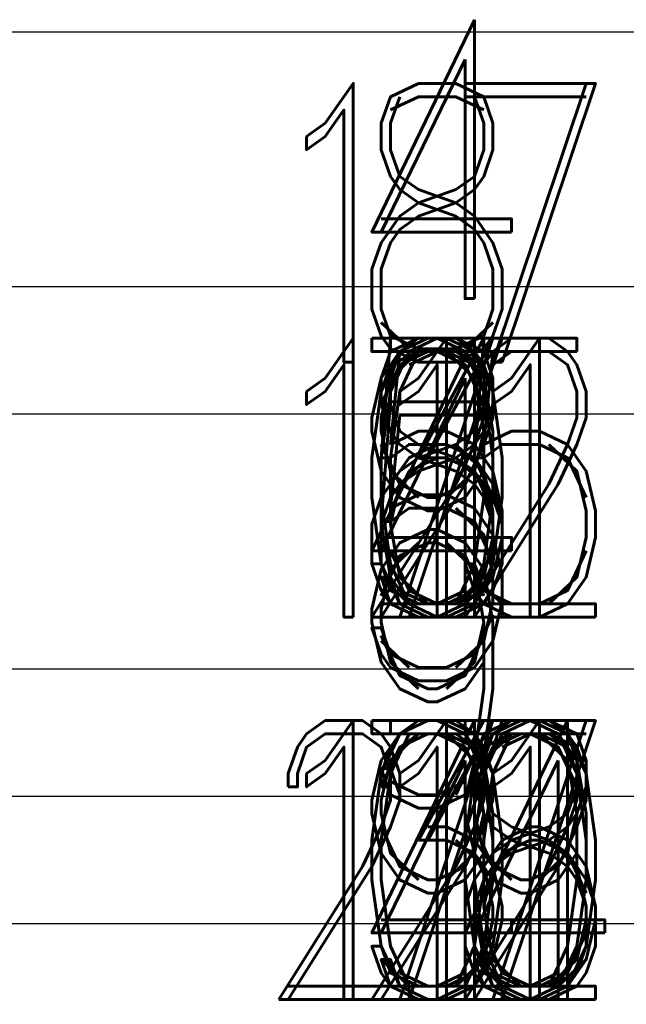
# Model space of a CAD drawing. Extents: x -2 to 113, y -136 to 16.
# Tile 402 of 541: x 78.29 to 80.67, y -41.95 to -38.09. Entities that reach past the tile are written whole.
import ezdxf
from ezdxf.enums import TextEntityAlignment as Align

# ---------------------------------------------------------------- set-up
doc = ezdxf.new("R2010")
doc.units = 0
doc.header["$MEASUREMENT"] = 0
doc.linetypes.add('SOLID', pattern=[0])
doc.layers.get('0').update_dxf_attribs({"linetype": 'SOLID'})
for name, color, linetype in [('1', 7, 'SOLID'), ('10', 7, 'SOLID'), ('11', 7, 'SOLID'), ('12', 7, 'SOLID'), ('13', 7, 'SOLID'), ('14', 7, 'SOLID'), ('15', 7, 'SOLID'), ('16', 7, 'SOLID'), ('17', 7, 'SOLID'), ('18', 7, 'SOLID'), ('19', 7, 'SOLID'), ('2', 7, 'SOLID'), ('20', 7, 'SOLID'), ('21', 7, 'SOLID'), ('22', 7, 'SOLID'), ('23', 7, 'SOLID'), ('24', 7, 'SOLID'), ('25', 7, 'SOLID'), ('26', 7, 'SOLID'), ('27', 7, 'SOLID'), ('28', 7, 'SOLID'), ('29', 7, 'SOLID'), ('3', 7, 'SOLID'), ('30', 7, 'SOLID'), ('31', 7, 'SOLID'), ('39', 7, 'SOLID'), ('4', 7, 'SOLID'), ('40', 7, 'SOLID'), ('41', 7, 'SOLID'), ('42', 7, 'SOLID'), ('43', 7, 'SOLID'), ('44', 7, 'SOLID'), ('45', 7, 'SOLID'), ('46', 7, 'SOLID'), ('47', 7, 'SOLID'), ('48', 7, 'SOLID'), ('49', 7, 'SOLID'), ('5', 7, 'SOLID'), ('50', 7, 'SOLID'), ('51', 7, 'SOLID'), ('52', 7, 'SOLID'), ('53', 7, 'SOLID'), ('54', 7, 'SOLID'), ('55', 7, 'SOLID'), ('56', 7, 'SOLID'), ('57', 7, 'SOLID'), ('58', 7, 'SOLID'), ('59', 7, 'SOLID'), ('6', 7, 'SOLID'), ('60', 7, 'SOLID'), ('61', 7, 'SOLID'), ('62', 7, 'SOLID'), ('63', 7, 'SOLID'), ('64', 7, 'SOLID'), ('65', 7, 'SOLID'), ('66', 7, 'SOLID'), ('67', 7, 'SOLID'), ('68', 7, 'SOLID'), ('7', 7, 'SOLID'), ('8', 7, 'SOLID'), ('9', 7, 'SOLID')]:
    doc.layers.add(name, color=color, linetype=linetype)
doc.styles.add('ROMAND', font='romand', dxfattribs={"height": 1})

msp = doc.modelspace()

# ---------------------------------------------------------------- linework, layer by layer
at = {"color": 7, "linetype": 'SOLID'}
msp.add_lwpolyline([(60.0766, -40.6385), (82.1354, -40.6385)], dxfattribs=at)
at = {"layer": '1', "color": 7, "linetype": 'SOLID'}
msp.add_lwpolyline([(60.0766, -40.6385), (82.1354, -40.6385)], dxfattribs=at)
at = {"layer": '10', "color": 7, "linetype": 'SOLID'}
msp.add_lwpolyline([(60.0766, -40.6385), (82.1354, -40.6385)], dxfattribs=at)
at = {"layer": '11', "color": 7, "linetype": 'SOLID'}
msp.add_lwpolyline([(60.0766, -40.6385), (82.1354, -40.6385)], dxfattribs=at)
at = {"layer": '12', "color": 7, "linetype": 'SOLID'}
for points in [[(60.0766, -39.1385), (82.1354, -39.1385)], [(60.0766, -40.6385), (82.1354, -40.6385)]]:
    msp.add_lwpolyline(points, dxfattribs=at)
at = {"layer": '13', "color": 7, "linetype": 'SOLID'}
for points in [[(60.0766, -39.1385), (82.1354, -39.1385)], [(60.0766, -40.6385), (82.1354, -40.6385)]]:
    msp.add_lwpolyline(points, dxfattribs=at)
at = {"layer": '14', "color": 7, "linetype": 'SOLID'}
for points in [[(60.0766, -39.1385), (82.1354, -39.1385)], [(60.0766, -40.6385), (82.1354, -40.6385)]]:
    msp.add_lwpolyline(points, dxfattribs=at)
at = {"layer": '15', "color": 7, "linetype": 'SOLID'}
for points in [[(60.0766, -39.1385), (82.1354, -39.1385)], [(60.0766, -40.6385), (82.1354, -40.6385)]]:
    msp.add_lwpolyline(points, dxfattribs=at)
at = {"layer": '16', "color": 7, "linetype": 'SOLID'}
for points in [[(60.0766, -39.6385), (82.1354, -39.6385)], [(60.0766, -39.6385), (82.1354, -39.6385)], [(60.0766, -41.6385), (82.1354, -41.6385)], [(60.0766, -41.6385), (82.1354, -41.6385)]]:
    msp.add_lwpolyline(points, dxfattribs=at)
at = {"layer": '17', "color": 7, "linetype": 'SOLID'}
for points in [[(60.0766, -39.1385), (82.1354, -39.1385)], [(60.0766, -41.1385), (82.1354, -41.1385)]]:
    msp.add_lwpolyline(points, dxfattribs=at)
at = {"layer": '18', "color": 7, "linetype": 'SOLID'}
msp.add_lwpolyline([(60.0766, -40.6385), (82.1354, -40.6385)], dxfattribs=at)
at = {"layer": '19', "color": 7, "linetype": 'SOLID'}
msp.add_lwpolyline([(60.0766, -40.6385), (82.1354, -40.6385)], dxfattribs=at)
at = {"layer": '2', "color": 7, "linetype": 'SOLID'}
for points in [[(60.0766, -39.1385), (82.1354, -39.1385)], [(60.0766, -40.6385), (82.1354, -40.6385)]]:
    msp.add_lwpolyline(points, dxfattribs=at)
at = {"layer": '20', "color": 7, "linetype": 'SOLID'}
for points in [[(60.0766, -39.1385), (82.1354, -39.1385)], [(60.0766, -40.6385), (82.1354, -40.6385)]]:
    msp.add_lwpolyline(points, dxfattribs=at)
at = {"layer": '21', "color": 7, "linetype": 'SOLID'}
for points in [[(60.0766, -39.1385), (82.1354, -39.1385)], [(60.0766, -40.6385), (82.1354, -40.6385)]]:
    msp.add_lwpolyline(points, dxfattribs=at)
at = {"layer": '22', "color": 7, "linetype": 'SOLID'}
msp.add_lwpolyline([(60.0766, -40.6385), (82.1354, -40.6385)], dxfattribs=at)
at = {"layer": '23', "color": 7, "linetype": 'SOLID'}
msp.add_lwpolyline([(60.0766, -40.6385), (82.1354, -40.6385)], dxfattribs=at)
at = {"layer": '24', "color": 7, "linetype": 'SOLID'}
msp.add_lwpolyline([(60.0766, -40.6385), (82.1354, -40.6385)], dxfattribs=at)
at = {"layer": '25', "color": 7, "linetype": 'SOLID'}
msp.add_lwpolyline([(60.0766, -40.6385), (82.1354, -40.6385)], dxfattribs=at)
at = {"layer": '26', "color": 7, "linetype": 'SOLID'}
for points in [[(60.0766, -39.1385), (82.1354, -39.1385)], [(60.0766, -40.6385), (82.1354, -40.6385)]]:
    msp.add_lwpolyline(points, dxfattribs=at)
at = {"layer": '27', "color": 7, "linetype": 'SOLID'}
for points in [[(60.0766, -38.1385), (82.1354, -38.1385)], [(60.0766, -39.6385), (82.1354, -39.6385)]]:
    msp.add_lwpolyline(points, dxfattribs=at)
at = {"layer": '28', "color": 7, "linetype": 'SOLID'}
for points in [[(60.0766, -38.1385), (82.1354, -38.1385)], [(60.0766, -39.6385), (82.1354, -39.6385)]]:
    msp.add_lwpolyline(points, dxfattribs=at)
at = {"layer": '29', "color": 7, "linetype": 'SOLID'}
for points in [[(60.0766, -39.1385), (82.1354, -39.1385)], [(60.0766, -40.6385), (82.1354, -40.6385)]]:
    msp.add_lwpolyline(points, dxfattribs=at)
at = {"layer": '3', "color": 7, "linetype": 'SOLID'}
for points in [[(60.0766, -39.1385), (82.1354, -39.1385)], [(60.0766, -40.6385), (82.1354, -40.6385)]]:
    msp.add_lwpolyline(points, dxfattribs=at)
at = {"layer": '30', "color": 7, "linetype": 'SOLID'}
msp.add_lwpolyline([(60.0766, -40.6385), (82.1354, -40.6385)], dxfattribs=at)
at = {"layer": '31', "color": 7, "linetype": 'SOLID'}
msp.add_lwpolyline([(60.0766, -40.6385), (82.1354, -40.6385)], dxfattribs=at)
at = {"layer": '39', "color": 7, "linetype": 'SOLID'}
msp.add_lwpolyline([(60.0766, -40.6385), (82.1354, -40.6385)], dxfattribs=at)
at = {"layer": '4', "color": 7, "linetype": 'SOLID'}
for points in [[(60.0766, -39.1385), (82.1354, -39.1385)], [(60.0766, -40.6385), (82.1354, -40.6385)]]:
    msp.add_lwpolyline(points, dxfattribs=at)
at = {"layer": '40', "color": 7, "linetype": 'SOLID'}
msp.add_lwpolyline([(60.0766, -40.6385), (82.1354, -40.6385)], dxfattribs=at)
at = {"layer": '41', "color": 7, "linetype": 'SOLID'}
msp.add_lwpolyline([(60.0766, -40.6385), (82.1354, -40.6385)], dxfattribs=at)
at = {"layer": '42', "color": 7, "linetype": 'SOLID'}
msp.add_lwpolyline([(60.0766, -40.6385), (82.1354, -40.6385)], dxfattribs=at)
at = {"layer": '43', "color": 7, "linetype": 'SOLID'}
msp.add_lwpolyline([(60.0766, -40.6385), (82.1354, -40.6385)], dxfattribs=at)
at = {"layer": '44', "color": 7, "linetype": 'SOLID'}
msp.add_lwpolyline([(60.0766, -40.6385), (82.1354, -40.6385)], dxfattribs=at)
at = {"layer": '45', "color": 7, "linetype": 'SOLID'}
for points in [[(60.0766, -39.1385), (82.1354, -39.1385)], [(60.0766, -40.6385), (82.1354, -40.6385)]]:
    msp.add_lwpolyline(points, dxfattribs=at)
at = {"layer": '46', "color": 7, "linetype": 'SOLID'}
for points in [[(60.0766, -39.1385), (82.1354, -39.1385)], [(60.0766, -40.6385), (82.1354, -40.6385)]]:
    msp.add_lwpolyline(points, dxfattribs=at)
at = {"layer": '47', "color": 7, "linetype": 'SOLID'}
msp.add_lwpolyline([(60.0766, -40.6385), (82.1354, -40.6385)], dxfattribs=at)
at = {"layer": '48', "color": 7, "linetype": 'SOLID'}
msp.add_lwpolyline([(60.0766, -40.6385), (82.1354, -40.6385)], dxfattribs=at)
at = {"layer": '49', "color": 7, "linetype": 'SOLID'}
msp.add_lwpolyline([(60.0766, -40.6385), (82.1354, -40.6385)], dxfattribs=at)
at = {"layer": '5', "color": 7, "linetype": 'SOLID'}
for points in [[(60.0766, -39.1385), (82.1354, -39.1385)], [(60.0766, -40.6385), (82.1354, -40.6385)]]:
    msp.add_lwpolyline(points, dxfattribs=at)
at = {"layer": '50', "color": 7, "linetype": 'SOLID'}
for points in [[(60.0766, -39.1385), (82.1354, -39.1385)], [(60.0766, -40.6385), (82.1354, -40.6385)]]:
    msp.add_lwpolyline(points, dxfattribs=at)
at = {"layer": '51', "color": 7, "linetype": 'SOLID'}
for points in [[(60.0766, -39.1385), (82.1354, -39.1385)], [(60.0766, -40.6385), (82.1354, -40.6385)]]:
    msp.add_lwpolyline(points, dxfattribs=at)
at = {"layer": '52', "color": 7, "linetype": 'SOLID'}
msp.add_lwpolyline([(60.0766, -40.6385), (82.1354, -40.6385)], dxfattribs=at)
at = {"layer": '53', "color": 7, "linetype": 'SOLID'}
msp.add_lwpolyline([(60.0766, -40.6385), (82.1354, -40.6385)], dxfattribs=at)
at = {"layer": '54', "color": 7, "linetype": 'SOLID'}
for points in [[(60.0766, -39.1385), (82.1354, -39.1385)], [(60.0766, -40.6385), (82.1354, -40.6385)]]:
    msp.add_lwpolyline(points, dxfattribs=at)
at = {"layer": '55', "color": 7, "linetype": 'SOLID'}
for points in [[(60.0766, -39.1385), (82.1354, -39.1385)], [(60.0766, -40.6385), (82.1354, -40.6385)]]:
    msp.add_lwpolyline(points, dxfattribs=at)
at = {"layer": '56', "color": 7, "linetype": 'SOLID'}
msp.add_lwpolyline([(60.0766, -40.6385), (82.1354, -40.6385)], dxfattribs=at)
at = {"layer": '57', "color": 7, "linetype": 'SOLID'}
msp.add_lwpolyline([(60.0766, -40.6385), (82.1354, -40.6385)], dxfattribs=at)
at = {"layer": '58', "color": 7, "linetype": 'SOLID'}
msp.add_lwpolyline([(60.0766, -40.6385), (82.1354, -40.6385)], dxfattribs=at)
at = {"layer": '59', "color": 7, "linetype": 'SOLID'}
msp.add_lwpolyline([(60.0766, -40.6385), (82.1354, -40.6385)], dxfattribs=at)
at = {"layer": '6', "color": 7, "linetype": 'SOLID'}
msp.add_lwpolyline([(60.0766, -40.6385), (82.1354, -40.6385)], dxfattribs=at)
at = {"layer": '60', "color": 7, "linetype": 'SOLID'}
msp.add_lwpolyline([(60.0766, -40.6385), (82.1354, -40.6385)], dxfattribs=at)
at = {"layer": '61', "color": 7, "linetype": 'SOLID'}
msp.add_lwpolyline([(60.0766, -40.6385), (82.1354, -40.6385)], dxfattribs=at)
at = {"layer": '62', "color": 7, "linetype": 'SOLID'}
msp.add_lwpolyline([(60.0766, -40.6385), (82.1354, -40.6385)], dxfattribs=at)
at = {"layer": '63', "color": 7, "linetype": 'SOLID'}
msp.add_lwpolyline([(60.0766, -40.6385), (82.1354, -40.6385)], dxfattribs=at)
at = {"layer": '64', "color": 7, "linetype": 'SOLID'}
msp.add_lwpolyline([(60.0766, -40.6385), (82.1354, -40.6385)], dxfattribs=at)
at = {"layer": '65', "color": 7, "linetype": 'SOLID'}
for points in [[(60.0766, -39.1385), (82.1354, -39.1385)], [(60.0766, -40.6385), (82.1354, -40.6385)]]:
    msp.add_lwpolyline(points, dxfattribs=at)
at = {"layer": '66', "color": 7, "linetype": 'SOLID'}
for points in [[(60.0766, -39.1385), (82.1354, -39.1385)], [(60.0766, -40.6385), (82.1354, -40.6385)]]:
    msp.add_lwpolyline(points, dxfattribs=at)
at = {"layer": '67', "color": 7, "linetype": 'SOLID'}
for points in [[(60.0766, -39.1385), (82.1354, -39.1385)], [(60.0766, -40.6385), (82.1354, -40.6385)]]:
    msp.add_lwpolyline(points, dxfattribs=at)
at = {"layer": '68', "color": 7, "linetype": 'SOLID'}
for points in [[(60.0766, -39.1385), (82.1354, -39.1385)], [(60.0766, -40.6385), (82.1354, -40.6385)]]:
    msp.add_lwpolyline(points, dxfattribs=at)
at = {"layer": '7', "color": 7, "linetype": 'SOLID'}
msp.add_lwpolyline([(60.0766, -40.6385), (82.1354, -40.6385)], dxfattribs=at)
at = {"layer": '8', "color": 7, "linetype": 'SOLID'}
for points in [[(60.0766, -39.1385), (82.1354, -39.1385)], [(60.0766, -40.6385), (82.1354, -40.6385)]]:
    msp.add_lwpolyline(points, dxfattribs=at)
at = {"layer": '9', "color": 7, "linetype": 'SOLID'}
for points in [[(60.0766, -39.1385), (82.1354, -39.1385)], [(60.0766, -40.6385), (82.1354, -40.6385)]]:
    msp.add_lwpolyline(points, dxfattribs=at)

# ---------------------------------------------------------------- texts
at = {"color": 7, "style": 'ROMAND', "width": 0.78}
msp.add_text('2', height=1.0941, dxfattribs=at).set_placement((79.9295, -41.3885), align=Align.MIDDLE_CENTER)
at = {"layer": '1', "color": 7, "style": 'ROMAND', "width": 0.78}
msp.add_text('1', height=1.0941, dxfattribs=at).set_placement((79.9295, -41.3885), align=Align.MIDDLE_CENTER)
at = {"layer": '10', "color": 7, "style": 'ROMAND', "width": 0.78}
msp.add_text('2', height=1.0941, dxfattribs=at).set_placement((79.9295, -41.3885), align=Align.MIDDLE_CENTER)
at = {"layer": '11', "color": 7, "style": 'ROMAND', "width": 0.78}
msp.add_text('10', height=1.09412, dxfattribs=at).set_placement((79.9295, -41.3885), align=Align.MIDDLE_CENTER)
at = {"layer": '12', "color": 7, "style": 'ROMAND', "width": 0.78}
msp.add_text('8', height=1.0941, dxfattribs=at).set_placement((79.9295, -39.8885), align=Align.MIDDLE_CENTER)
at = {"layer": '13', "color": 7, "style": 'ROMAND', "width": 0.78}
msp.add_text('8', height=1.0941, dxfattribs=at).set_placement((79.9295, -39.8885), align=Align.MIDDLE_CENTER)
at = {"layer": '14', "color": 7, "style": 'ROMAND', "width": 0.78}
msp.add_text('3', height=1.0941, dxfattribs=at).set_placement((79.9295, -39.8885), align=Align.MIDDLE_CENTER)
at = {"layer": '15', "color": 7, "style": 'ROMAND', "width": 0.78}
msp.add_text('7', height=1.0941, dxfattribs=at).set_placement((79.9295, -39.8885), align=Align.MIDDLE_CENTER)
at = {"layer": '16', "color": 7, "style": 'ROMAND', "width": 0.78}
for s, p in [('4', (79.9295, -38.6385)), ('9', (79.9295, -40.6385))]:
    msp.add_text(s, height=1.0941, dxfattribs=at).set_placement(p, align=Align.MIDDLE_CENTER)
at = {"layer": '17', "color": 7, "style": 'ROMAND', "width": 0.78}
msp.add_text('5', height=1.0941, dxfattribs=at).set_placement((79.9295, -40.1385), align=Align.MIDDLE_CENTER)
at = {"layer": '18', "color": 7, "style": 'ROMAND', "width": 0.78}
msp.add_text('2', height=1.0941, dxfattribs=at).set_placement((79.9295, -41.3885), align=Align.MIDDLE_CENTER)
at = {"layer": '19', "color": 7, "style": 'ROMAND', "width": 0.78}
msp.add_text('19', height=1.09412, dxfattribs=at).set_placement((79.9295, -41.3885), align=Align.MIDDLE_CENTER)
at = {"layer": '2', "color": 7, "style": 'ROMAND', "width": 0.78}
msp.add_text('0', height=1.0941, dxfattribs=at).set_placement((79.9295, -39.8885), align=Align.MIDDLE_CENTER)
at = {"layer": '20', "color": 7, "style": 'ROMAND', "width": 0.78}
msp.add_text('6', height=1.0941, dxfattribs=at).set_placement((79.9295, -39.8885), align=Align.MIDDLE_CENTER)
at = {"layer": '21', "color": 7, "style": 'ROMAND', "width": 0.78}
msp.add_text('4', height=1.0941, dxfattribs=at).set_placement((79.9295, -39.8885), align=Align.MIDDLE_CENTER)
at = {"layer": '22', "color": 7, "style": 'ROMAND', "width": 0.78}
msp.add_text('3', height=1.0941, dxfattribs=at).set_placement((79.9295, -41.3885), align=Align.MIDDLE_CENTER)
at = {"layer": '23', "color": 7, "style": 'ROMAND', "width": 0.78}
msp.add_text('12', height=1.09412, dxfattribs=at).set_placement((79.9295, -41.3885), align=Align.MIDDLE_CENTER)
at = {"layer": '24', "color": 7, "style": 'ROMAND', "width": 0.78}
msp.add_text('0', height=1.0941, dxfattribs=at).set_placement((79.9295, -41.3885), align=Align.MIDDLE_CENTER)
at = {"layer": '25', "color": 7, "style": 'ROMAND', "width": 0.78}
msp.add_text('16', height=1.09412, dxfattribs=at).set_placement((79.9295, -41.3885), align=Align.MIDDLE_CENTER)
at = {"layer": '26', "color": 7, "style": 'ROMAND', "width": 0.78}
msp.add_text('0', height=1.0941, dxfattribs=at).set_placement((79.9295, -39.8885), align=Align.MIDDLE_CENTER)
at = {"layer": '27', "color": 7, "style": 'ROMAND', "width": 0.78}
msp.add_text('8', height=1.0941, dxfattribs=at).set_placement((79.9295, -38.8885), align=Align.MIDDLE_CENTER)
at = {"layer": '28', "color": 7, "style": 'ROMAND', "width": 0.78}
msp.add_text('17', height=1.09412, dxfattribs=at).set_placement((79.9295, -38.8885), align=Align.MIDDLE_CENTER)
at = {"layer": '29', "color": 7, "style": 'ROMAND', "width": 0.78}
msp.add_text('0', height=1.0941, dxfattribs=at).set_placement((79.9295, -39.8885), align=Align.MIDDLE_CENTER)
at = {"layer": '3', "color": 7, "style": 'ROMAND', "width": 0.78}
msp.add_text('12', height=1.09412, dxfattribs=at).set_placement((79.9295, -39.8885), align=Align.MIDDLE_CENTER)
at = {"layer": '30', "color": 7, "style": 'ROMAND', "width": 0.78}
msp.add_text('4', height=1.0941, dxfattribs=at).set_placement((79.9295, -41.3885), align=Align.MIDDLE_CENTER)
at = {"layer": '31', "color": 7, "style": 'ROMAND', "width": 0.78}
msp.add_text('14', height=1.09412, dxfattribs=at).set_placement((79.9295, -41.3885), align=Align.MIDDLE_CENTER)
at = {"layer": '39', "color": 7, "style": 'ROMAND', "width": 0.78}
msp.add_text('2', height=1.0941, dxfattribs=at).set_placement((79.9295, -41.3885), align=Align.MIDDLE_CENTER)
at = {"layer": '4', "color": 7, "style": 'ROMAND', "width": 0.78}
msp.add_text('0', height=1.0941, dxfattribs=at).set_placement((79.9295, -39.8885), align=Align.MIDDLE_CENTER)
at = {"layer": '40', "color": 7, "style": 'ROMAND', "width": 0.78}
msp.add_text('17', height=1.09412, dxfattribs=at).set_placement((79.9295, -41.3885), align=Align.MIDDLE_CENTER)
at = {"layer": '41', "color": 7, "style": 'ROMAND', "width": 0.78}
msp.add_text('2', height=1.0941, dxfattribs=at).set_placement((79.9295, -41.3885), align=Align.MIDDLE_CENTER)
at = {"layer": '42', "color": 7, "style": 'ROMAND', "width": 0.78}
msp.add_text('14', height=1.09412, dxfattribs=at).set_placement((79.9295, -41.3885), align=Align.MIDDLE_CENTER)
at = {"layer": '43', "color": 7, "style": 'ROMAND', "width": 0.78}
msp.add_text('4', height=1.0941, dxfattribs=at).set_placement((79.9295, -41.3885), align=Align.MIDDLE_CENTER)
at = {"layer": '44', "color": 7, "style": 'ROMAND', "width": 0.78}
msp.add_text('16', height=1.09412, dxfattribs=at).set_placement((79.9295, -41.3885), align=Align.MIDDLE_CENTER)
at = {"layer": '45', "color": 7, "style": 'ROMAND', "width": 0.78}
msp.add_text('8', height=1.0941, dxfattribs=at).set_placement((79.9295, -39.8885), align=Align.MIDDLE_CENTER)
at = {"layer": '46', "color": 7, "style": 'ROMAND', "width": 0.78}
msp.add_text('1', height=1.0941, dxfattribs=at).set_placement((79.9295, -39.8885), align=Align.MIDDLE_CENTER)
at = {"layer": '47', "color": 7, "style": 'ROMAND', "width": 0.78}
msp.add_text('1', height=1.0941, dxfattribs=at).set_placement((79.9295, -41.3885), align=Align.MIDDLE_CENTER)
at = {"layer": '48', "color": 7, "style": 'ROMAND', "width": 0.78}
msp.add_text('2', height=1.0941, dxfattribs=at).set_placement((79.9295, -41.3885), align=Align.MIDDLE_CENTER)
at = {"layer": '49', "color": 7, "style": 'ROMAND', "width": 0.78}
msp.add_text('0', height=1.0941, dxfattribs=at).set_placement((79.9295, -41.3885), align=Align.MIDDLE_CENTER)
at = {"layer": '5', "color": 7, "style": 'ROMAND', "width": 0.78}
msp.add_text('9', height=1.0941, dxfattribs=at).set_placement((79.9295, -39.8885), align=Align.MIDDLE_CENTER)
at = {"layer": '50', "color": 7, "style": 'ROMAND', "width": 0.78}
msp.add_text('1', height=1.0941, dxfattribs=at).set_placement((79.9295, -39.8885), align=Align.MIDDLE_CENTER)
at = {"layer": '51', "color": 7, "style": 'ROMAND', "width": 0.78}
msp.add_text('15', height=1.09412, dxfattribs=at).set_placement((79.9295, -39.8885), align=Align.MIDDLE_CENTER)
at = {"layer": '52', "color": 7, "style": 'ROMAND', "width": 0.78}
msp.add_text('17', height=1.09412, dxfattribs=at).set_placement((79.9295, -41.3885), align=Align.MIDDLE_CENTER)
at = {"layer": '53', "color": 7, "style": 'ROMAND', "width": 0.78}
msp.add_text('7', height=1.0941, dxfattribs=at).set_placement((79.9295, -41.3885), align=Align.MIDDLE_CENTER)
at = {"layer": '54', "color": 7, "style": 'ROMAND', "width": 0.78}
msp.add_text('1', height=1.0941, dxfattribs=at).set_placement((79.9295, -39.8885), align=Align.MIDDLE_CENTER)
at = {"layer": '55', "color": 7, "style": 'ROMAND', "width": 0.78}
msp.add_text('11', height=1.09412, dxfattribs=at).set_placement((79.9295, -39.8885), align=Align.MIDDLE_CENTER)
at = {"layer": '56', "color": 7, "style": 'ROMAND', "width": 0.78}
msp.add_text('2', height=1.0941, dxfattribs=at).set_placement((79.9295, -41.3885), align=Align.MIDDLE_CENTER)
at = {"layer": '57', "color": 7, "style": 'ROMAND', "width": 0.78}
msp.add_text('1', height=1.0941, dxfattribs=at).set_placement((79.9295, -41.3885), align=Align.MIDDLE_CENTER)
at = {"layer": '58', "color": 7, "style": 'ROMAND', "width": 0.78}
msp.add_text('18', height=1.09412, dxfattribs=at).set_placement((79.9295, -41.3885), align=Align.MIDDLE_CENTER)
at = {"layer": '59', "color": 7, "style": 'ROMAND', "width": 0.78}
msp.add_text('3', height=1.0941, dxfattribs=at).set_placement((79.9295, -41.3885), align=Align.MIDDLE_CENTER)
at = {"layer": '6', "color": 7, "style": 'ROMAND', "width": 0.78}
msp.add_text('9', height=1.0941, dxfattribs=at).set_placement((79.9295, -41.3885), align=Align.MIDDLE_CENTER)
at = {"layer": '60', "color": 7, "style": 'ROMAND', "width": 0.78}
msp.add_text('17', height=1.09412, dxfattribs=at).set_placement((79.9295, -41.3885), align=Align.MIDDLE_CENTER)
at = {"layer": '61', "color": 7, "style": 'ROMAND', "width": 0.78}
msp.add_text('0', height=1.0941, dxfattribs=at).set_placement((79.9295, -41.3885), align=Align.MIDDLE_CENTER)
at = {"layer": '62', "color": 7, "style": 'ROMAND', "width": 0.78}
msp.add_text('22', height=1.09412, dxfattribs=at).set_placement((79.9295, -41.3885), align=Align.MIDDLE_CENTER)
at = {"layer": '63', "color": 7, "style": 'ROMAND', "width": 0.78}
msp.add_text('11', height=1.09412, dxfattribs=at).set_placement((79.9295, -41.3885), align=Align.MIDDLE_CENTER)
at = {"layer": '64', "color": 7, "style": 'ROMAND', "width": 0.78}
msp.add_text('19', height=1.09412, dxfattribs=at).set_placement((79.9295, -41.3885), align=Align.MIDDLE_CENTER)
at = {"layer": '65', "color": 7, "style": 'ROMAND', "width": 0.78}
msp.add_text('7', height=1.0941, dxfattribs=at).set_placement((79.9295, -39.8885), align=Align.MIDDLE_CENTER)
at = {"layer": '66', "color": 7, "style": 'ROMAND', "width": 0.78}
msp.add_text('8', height=1.0941, dxfattribs=at).set_placement((79.9295, -39.8885), align=Align.MIDDLE_CENTER)
at = {"layer": '67', "color": 7, "style": 'ROMAND', "width": 0.78}
msp.add_text('3', height=1.0941, dxfattribs=at).set_placement((79.9295, -39.8885), align=Align.MIDDLE_CENTER)
at = {"layer": '68', "color": 7, "style": 'ROMAND', "width": 0.78}
msp.add_text('0', height=1.0941, dxfattribs=at).set_placement((79.9295, -39.8885), align=Align.MIDDLE_CENTER)
at = {"layer": '7', "color": 7, "style": 'ROMAND', "width": 0.78}
msp.add_text('12', height=1.09412, dxfattribs=at).set_placement((79.9295, -41.3885), align=Align.MIDDLE_CENTER)
at = {"layer": '8', "color": 7, "style": 'ROMAND', "width": 0.78}
msp.add_text('2', height=1.0941, dxfattribs=at).set_placement((79.9295, -39.8885), align=Align.MIDDLE_CENTER)
at = {"layer": '9', "color": 7, "style": 'ROMAND', "width": 0.78}
msp.add_text('5', height=1.0941, dxfattribs=at).set_placement((79.9295, -39.8885), align=Align.MIDDLE_CENTER)

doc.saveas('drawing.dxf')
